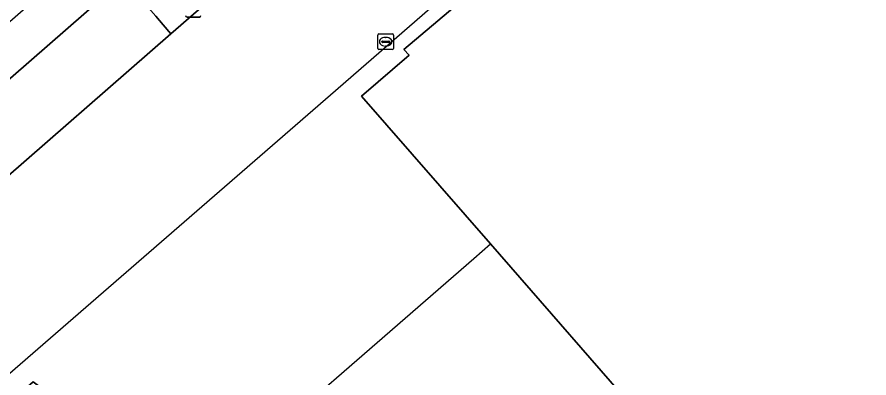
# Model space of a CAD drawing. Extents: x 156141 to 158132, y 385651 to 388333.
# Drawn here: x 156543.2 to 156597.8, y 386865 to 386888.1 of the extents above; entities that cross this region are included whole.
import ezdxf

# ---------------------------------------------------------------- set-up
doc = ezdxf.new("R2010")
doc.units = 0
for name, color, linetype in [('IMGEO_Erf', 7, 'Continuous'), ('IMGEO_Fietspad_gesloten', 7, 'Continuous'), ('IMGEO_Groenvoorziening', 7, 'Continuous'), ('IMGEO_Hek', 7, 'Continuous'), ('IMGEO_Pand', 7, 'Continuous'), ('IMGEO_Pand_overbouw', 7, 'Continuous'), ('IMGEO_Rijbaan_lokaal_open', 7, 'Continuous'), ('IMGEO_Rioolput', 7, 'Continuous'), ('IMGEO_Verkeersbordpaal', 7, 'Continuous')]:
    doc.layers.add(name, color=color, linetype=linetype)

msp = doc.modelspace()

# ---------------------------------------------------------------- linework, layer by layer
at = {"layer": 'IMGEO_Erf'}
msp.add_lwpolyline([(156651.128, 386972.023), (156601.597, 386929.14), (156597.069, 386925.22), (156589.805, 386918.931), (156589.532, 386918.694), (156583.893, 386913.793), (156553.079, 386887.01), (156541.121, 386876.586), (156521.047, 386859.086), (156514.467, 386853.349), (156510.617, 386850.009), (156509.404, 386851.42), (156507.703, 386853.398), (156503.3, 386849.53), (156505.031, 386847.528), (156506.198, 386846.177), (156510.785, 386840.87), (156507.066, 386837.556), (156500.596, 386831.732), (156500, 386831.198), (156491.571, 386823.646)], dxfattribs=at)
msp.add_lwpolyline([(156578.998, 386792.742), (156536.648, 386841.452), (156528.398, 386850.929), (156539.01, 386860.157), (156540.506, 386861.457), (156539.644, 386862.468), (156541.875, 386864.404), (156542.756, 386863.396), (156544.258, 386864.709), (156553.863, 386857.558), (156554.405, 386856.904), (156564.643, 386845.132), (156582.749, 386860.855), (156583.794, 386861.763), (156573.533, 386873.547), (156565.273, 386883.021), (156568.324, 386885.629), (156567.989, 386886.001), (156571.25, 386888.765), (156592.606, 386907.35), (156643.504, 386848.886)], close=True, dxfattribs=at)
at = {"layer": 'IMGEO_Fietspad_gesloten'}
msp.add_lwpolyline([(156538.111, 386880.059), (156550.026, 386890.493), (156580.742, 386917.392), (156586.522, 386922.453), (156584.717, 386924.449), (156578.937, 386919.402), (156548.205, 386892.563), (156536.317, 386882.144)], dxfattribs=at)
at = {"layer": 'IMGEO_Groenvoorziening'}
msp.add_lwpolyline([(156580.742, 386917.392), (156550.026, 386890.493), (156551.303, 386889.064), (156552.113, 386888.127), (156552.578, 386887.589), (156553.079, 386887.01), (156583.893, 386913.793), (156582.603, 386915.267)], close=True, dxfattribs=at)
at = {"layer": 'IMGEO_Hek'}
for points in [[(156553.079, 386887.01), (156583.893, 386913.793)], [(156553.079, 386887.01), (156541.121, 386876.586)]]:
    msp.add_lwpolyline(points, dxfattribs=at)
at = {"layer": 'IMGEO_Pand'}
msp.add_lwpolyline([(156578.998, 386792.742), (156643.504, 386848.886), (156592.606, 386907.35), (156571.25, 386888.765), (156567.989, 386886.001), (156568.324, 386885.629), (156565.273, 386883.021), (156573.533, 386873.547), (156583.794, 386861.763), (156582.749, 386860.855), (156564.643, 386845.132), (156554.405, 386856.904), (156553.863, 386857.558), (156544.258, 386864.709), (156542.756, 386863.396), (156541.875, 386864.404), (156539.644, 386862.468), (156540.506, 386861.457), (156539.01, 386860.157), (156528.398, 386850.929), (156536.648, 386841.452)], close=True, dxfattribs=at)
at = {"layer": 'IMGEO_Pand_overbouw'}
msp.add_lwpolyline([(156554.405, 386856.904), (156572.457, 386872.611), (156573.533, 386873.547), (156565.273, 386883.021), (156568.324, 386885.629), (156567.989, 386886.001), (156571.25, 386888.765), (156570.641, 386889.476), (156563.285, 386883.08), (156543.112, 386865.539), (156538.105, 386861.186), (156526.383, 386850.994), (156535.526, 386840.489), (156536.648, 386841.452), (156528.398, 386850.929), (156539.01, 386860.157), (156540.506, 386861.457), (156539.644, 386862.468), (156541.875, 386864.404), (156542.756, 386863.396), (156544.258, 386864.709), (156553.863, 386857.558)], close=True, dxfattribs=at)
at = {"layer": 'IMGEO_Rijbaan_lokaal_open'}
msp.add_lwpolyline([(156553.079, 386887.01), (156552.578, 386887.589), (156552.113, 386888.127), (156551.303, 386889.064), (156550.026, 386890.493), (156538.111, 386880.059), (156539.536, 386878.432), (156539.833, 386878.086), (156540.75, 386877.018), (156541.121, 386876.586)], close=True, dxfattribs=at)
at = {"layer": 'IMGEO_Rioolput'}
for p, q in [((156566.323, 386886.071), (156566.323, 386886.923)), ((156566.398, 386886.997), (156567.25, 386886.997)), ((156567.324, 386886.923), (156567.324, 386886.071)), ((156566.582, 386886.491), (156566.582, 386886.503)), ((156567.02, 386886.454), (156566.622, 386886.454)), ((156566.625, 386886.54), (156567.023, 386886.54)), ((156566.811, 386886.777), (156566.836, 386886.777)), ((156567.066, 386886.503), (156567.066, 386886.491)), ((156567.25, 386885.997), (156566.398, 386885.997)), ((156566.834, 386886.217), (156566.809, 386886.217))]:
    msp.add_line(p, q, dxfattribs=at)
for points in [[(156566.323, 386886.071), (156566.323, 386886.923)], [(156566.398, 386886.997), (156567.25, 386886.997)], [(156567.324, 386886.923), (156567.324, 386886.071)], [(156567.25, 386885.997), (156566.398, 386885.997)]]:
    msp.add_lwpolyline(points, dxfattribs=at)
for centre, radius, start, end in [((156566.4, 386886.921), 0.0765, 91.552, 178.448), ((156566.4, 386886.921), 0.0765, 91.552, 178.448), ((156567.248, 386886.921), 0.0765, 1.552, 88.448), ((156567.248, 386886.921), 0.0765, 1.552, 88.448), ((156566.622, 386886.5), 0.0403, 85.8775, 175.7526), ((156566.619, 386886.49), 0.0366, 178.938, 274.7102), ((156567.023, 386886.497), 0.043, 264.8664, 352.4533), ((156567.027, 386886.502), 0.0386, 1.7309, 96.639), ((156566.4, 386886.073), 0.0765, 181.552, 268.448), ((156566.4, 386886.073), 0.0765, 181.552, 268.448), ((156567.248, 386886.073), 0.0765, 271.552, 358.448), ((156567.248, 386886.073), 0.0765, 271.552, 358.448)]:
    msp.add_arc(centre, radius, start, end, dxfattribs=at)
for centre, major_axis, ratio, start_param, end_param in [((156566.81, 386886.497), (-0.387, 0.002), 0.722429, 4.712389, 7.853982), ((156566.835, 386886.497), (-0.39, 0.002), 0.717154, 1.570796, 4.712389)]:
    msp.add_ellipse(centre, major_axis=major_axis, ratio=ratio, start_param=start_param, end_param=end_param, dxfattribs=at)
at = {"layer": 'IMGEO_Verkeersbordpaal'}
for p, q in [((156554.907, 386888.08), (156554.117, 386888.08)), ((156554.117, 386888.08), (156554.907, 386888.08))]:
    msp.add_line(p, q, dxfattribs=at)
for centre, start, end in [((156554.117, 386888.18), 180, 270), ((156554.117, 386888.18), 180, 270), ((156554.907, 386888.18), 270, 0), ((156554.907, 386888.18), 270, 0)]:
    msp.add_arc(centre, 0.1, start, end, dxfattribs=at)

doc.saveas('drawing.dxf')
